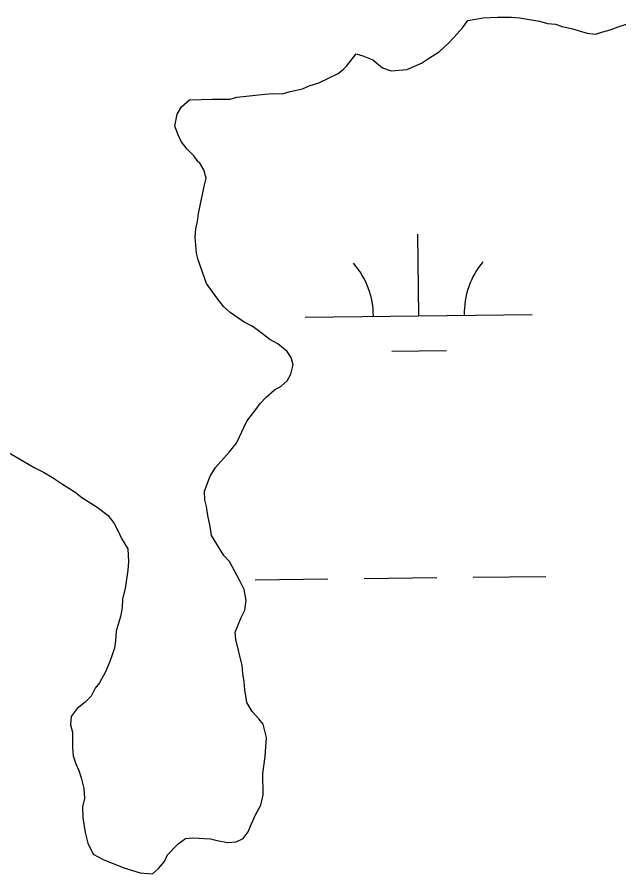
# Model space of a CAD drawing. Extents: x 3684037 to 3722149, y 433263 to 459021.
# Drawn here: x 3688328.7 to 3688593.8, y 447859.5 to 448237 of the extents above; entities that cross this region are included whole.
import ezdxf

# ---------------------------------------------------------------- set-up
doc = ezdxf.new("R2010")
doc.units = 0
doc.layers.add('V-TOPO-SHOR', color=7, linetype='Continuous')
doc.layers.add('V-WETL-SWMP', color=7, linetype='Continuous')

msp = doc.modelspace()

# ---------------------------------------------------------------- linework, layer by layer
at = {"layer": 'V-TOPO-SHOR'}
for p, q in [((3688524.9, 448232.32), (3688527.29, 448235.55)), ((3688527.29, 448235.55), (3688533.98, 448236.66)), ((3688533.98, 448236.66), (3688540.4, 448236.97)), ((3688540.4, 448236.97), (3688546.56, 448237.01)), ((3688546.56, 448237.01), (3688550.04, 448236.76)), ((3688550.04, 448236.76), (3688558.89, 448235.21)), ((3688558.89, 448235.21), (3688562.37, 448234.16)), ((3688522.51, 448229.63), (3688524.9, 448232.32)), ((3688562.37, 448234.16), (3688565.86, 448233.92)), ((3688565.86, 448233.92), (3688568.81, 448232.87)), ((3688568.81, 448232.87), (3688573.37, 448231.82)), ((3688573.37, 448231.82), (3688579.8, 448229.99)), ((3688586.76, 448230.57), (3688589.97, 448231.39)), ((3688589.97, 448231.39), (3688593.44, 448232.76)), ((3688593.44, 448232.76), (3688597.18, 448233.85)), ((3688519.05, 448225.86), (3688522.51, 448229.63)), ((3688579.8, 448229.99), (3688583.56, 448229.48)), ((3688583.56, 448229.48), (3688586.76, 448230.57)), ((3688514.79, 448221.81), (3688519.05, 448225.86)), ((3688473.87, 448215.39), (3688478.12, 448220.78)), ((3688478.12, 448220.78), (3688481.07, 448219.99)), ((3688481.07, 448219.99), (3688485.36, 448218.15)), ((3688509.99, 448218.84), (3688514.79, 448221.81)), ((3688485.36, 448218.15), (3688489.67, 448214.69)), ((3688500.38, 448213.96), (3688506.79, 448216.68)), ((3688506.79, 448216.68), (3688509.99, 448218.84)), ((3688461.6, 448208.09), (3688470.14, 448212.16)), ((3688470.14, 448212.16), (3688472.54, 448214.05)), ((3688472.54, 448214.05), (3688473.87, 448215.39)), ((3688489.67, 448214.69), (3688493.43, 448213.38)), ((3688493.43, 448213.38), (3688500.38, 448213.96)), ((3688457.32, 448206.72), (3688461.6, 448208.09)), ((3688449.04, 448204.26), (3688454.38, 448205.36)), ((3688454.38, 448205.36), (3688457.32, 448206.72)), ((3688404.61, 448200.5), (3688414.79, 448200.83)), ((3688414.79, 448200.83), (3688422.55, 448200.88)), ((3688422.55, 448200.88), (3688425.49, 448201.7)), ((3688425.49, 448201.7), (3688437.8, 448203.12)), ((3688437.8, 448203.12), (3688441.28, 448203.41)), ((3688441.28, 448203.41), (3688445.56, 448203.17)), ((3688445.56, 448203.17), (3688449.04, 448204.26)), ((3688399.3, 448194.3), (3688401.15, 448197.53)), ((3688401.15, 448197.53), (3688404.61, 448200.5)), ((3688398.26, 448188.94), (3688399.3, 448194.3)), ((3688399.62, 448185.2), (3688398.26, 448188.94)), ((3688400.98, 448182.27), (3688399.62, 448185.2)), ((3688403.68, 448178.8), (3688400.98, 448182.27)), ((3688406.64, 448175.88), (3688403.68, 448178.8)), ((3688408.54, 448173.21), (3688406.64, 448175.88)), ((3688409.07, 448172.95), (3688408.54, 448173.21)), ((3688410.97, 448169.74), (3688409.07, 448172.95)), ((3688412.06, 448166), (3688410.97, 448169.74)), ((3688408.68, 448150.45), (3688411.28, 448163.05)), ((3688411.28, 448163.05), (3688412.06, 448166)), ((3688408.17, 448146.97), (3688408.68, 448150.45)), ((3688407.38, 448143.75), (3688408.17, 448146.97)), ((3688407.14, 448140), (3688407.38, 448143.75)), ((3688407.72, 448133.04), (3688407.14, 448140)), ((3688408.54, 448130.1), (3688407.72, 448133.04)), ((3688412.09, 448119.68), (3688408.54, 448130.1)), ((3688416.68, 448113.29), (3688412.09, 448119.68)), ((3688419.65, 448109.56), (3688416.68, 448113.29)), ((3688422.61, 448106.9), (3688419.65, 448109.56)), ((3688428.8, 448102.65), (3688422.61, 448106.9)), ((3688432.29, 448100.8), (3688428.8, 448102.65)), ((3688434.98, 448098.94), (3688432.29, 448100.8)), ((3688440.09, 448094.96), (3688434.98, 448098.94)), ((3688443.58, 448093.11), (3688440.09, 448094.96)), ((3688447.62, 448089.65), (3688443.58, 448093.11)), ((3688449.51, 448086.99), (3688447.62, 448089.65)), ((3688449.29, 448079.76), (3688450.34, 448083.78)), ((3688450.34, 448083.78), (3688449.51, 448086.99)), ((3688447.7, 448076.8), (3688449.29, 448079.76)), ((3688445.04, 448074.37), (3688447.7, 448076.8)), ((3688438.38, 448069.51), (3688442.11, 448072.75)), ((3688442.11, 448072.75), (3688445.04, 448074.37)), ((3688435.72, 448066.82), (3688438.38, 448069.51)), ((3688433.86, 448064.13), (3688435.72, 448066.82)), ((3688429.88, 448059.02), (3688433.86, 448064.13)), ((3688425.39, 448049.35), (3688429.88, 448059.02)), ((3688323.4, 448046.02), (3688336.29, 448038.61)), ((3688422.2, 448045.31), (3688425.39, 448049.35)), ((3688416.08, 448038.58), (3688422.2, 448045.31)), ((3688336.29, 448038.61), (3688340.32, 448036.49)), ((3688413.7, 448034.81), (3688416.08, 448038.58)), ((3688340.32, 448036.49), (3688344.36, 448034.11)), ((3688411.33, 448028.11), (3688413.7, 448034.81)), ((3688344.36, 448034.11), (3688348.66, 448031.19)), ((3688348.66, 448031.19), (3688354.3, 448027.74)), ((3688354.3, 448027.74), (3688357.26, 448025.35)), ((3688411.36, 448024.36), (3688411.33, 448028.11)), ((3688357.26, 448025.35), (3688363.98, 448021.11)), ((3688412.18, 448021.42), (3688411.36, 448024.36)), ((3688363.98, 448021.11), (3688368.83, 448017.39)), ((3688412.74, 448017.4), (3688412.18, 448021.42)), ((3688368.83, 448017.39), (3688371.53, 448013.93)), ((3688413.84, 448012.59), (3688412.74, 448017.4)), ((3688371.53, 448013.93), (3688373.42, 448010.19)), ((3688414.4, 448008.58), (3688413.84, 448012.59)), ((3688373.42, 448010.19), (3688374.78, 448007.26)), ((3688419.81, 447999.78), (3688414.4, 448008.58)), ((3688374.78, 448007.26), (3688377.49, 448002.72)), ((3688377.49, 448002.72), (3688377.79, 447997.1)), ((3688377.79, 447997.1), (3688377.55, 447993.35)), ((3688422.24, 447997.12), (3688419.81, 447999.78)), ((3688426.85, 447988.58), (3688422.24, 447997.12)), ((3688377.55, 447993.35), (3688376.26, 447985.31)), ((3688428.74, 447984.84), (3688426.85, 447988.58)), ((3688376.26, 447985.31), (3688375.22, 447980.75)), ((3688429.58, 447980.03), (3688428.74, 447984.84)), ((3688375.22, 447980.75), (3688374.98, 447976.73)), ((3688429.07, 447975.74), (3688429.58, 447980.03)), ((3688374.98, 447976.73), (3688374.2, 447972.98)), ((3688427.48, 447972.52), (3688429.07, 447975.74)), ((3688374.2, 447972.98), (3688372.36, 447966.54)), ((3688424.85, 447966.07), (3688427.48, 447972.52)), ((3688372.36, 447966.54), (3688372.12, 447962.26)), ((3688425.13, 447962.86), (3688424.85, 447966.07)), ((3688427.88, 447951.37), (3688425.13, 447962.86)), ((3688371.61, 447959.04), (3688369.5, 447953.14)), ((3688372.12, 447962.26), (3688371.61, 447959.04)), ((3688369.5, 447953.14), (3688367.66, 447948.57)), ((3688367.66, 447948.57), (3688365.01, 447943.74)), ((3688428.17, 447947.89), (3688427.88, 447951.37)), ((3688428.73, 447944.14), (3688428.17, 447947.89)), ((3688429.02, 447940.66), (3688428.73, 447944.14)), ((3688363.15, 447941.32), (3688361.3, 447937.82)), ((3688365.01, 447943.74), (3688363.15, 447941.32)), ((3688429.86, 447935.05), (3688429.02, 447940.66)), ((3688361.3, 447937.82), (3688358.64, 447935.13)), ((3688358.64, 447935.13), (3688355.18, 447932.43)), ((3688432.3, 447931.04), (3688429.86, 447935.05)), ((3688352.52, 447928.93), (3688352.28, 447925.18)), ((3688355.18, 447932.43), (3688352.52, 447928.93)), ((3688435.26, 447927.85), (3688432.3, 447931.04)), ((3688352.28, 447925.18), (3688353.1, 447921.97)), ((3688437.15, 447925.45), (3688435.26, 447927.85)), ((3688438.53, 447919.57), (3688437.15, 447925.45)), ((3688353.1, 447921.97), (3688353.15, 447915.01)), ((3688438.05, 447911.27), (3688438.53, 447919.57)), ((3688353.15, 447915.01), (3688353.43, 447911.53)), ((3688353.43, 447911.53), (3688354.53, 447908.06)), ((3688437.02, 447903.76), (3688438.05, 447911.27)), ((3688354.53, 447908.06), (3688355.89, 447905.12)), ((3688355.89, 447905.12), (3688356.98, 447901.92)), ((3688437.08, 447894.39), (3688437.02, 447903.76)), ((3688356.98, 447901.92), (3688358.08, 447897.1)), ((3688358.08, 447897.1), (3688358.37, 447892.82)), ((3688358.37, 447892.82), (3688357.59, 447889.07)), ((3688436.04, 447889.83), (3688437.08, 447894.39)), ((3688357.59, 447889.07), (3688357.62, 447884.25)), ((3688433.92, 447885.8), (3688436.04, 447889.83)), ((3688357.62, 447884.25), (3688358.74, 447877.83)), ((3688431.81, 447881.24), (3688433.92, 447885.8)), ((3688430.49, 447878.02), (3688431.81, 447881.24)), ((3688358.74, 447877.83), (3688359.84, 447873.02)), ((3688428.37, 447875.06), (3688430.49, 447878.02)), ((3688359.84, 447873.02), (3688362.28, 447868.21)), ((3688394.95, 447867.89), (3688399.74, 447872.74)), ((3688399.74, 447872.74), (3688402.93, 447875.17)), ((3688402.93, 447875.17), (3688406.14, 447875.45)), ((3688406.14, 447875.45), (3688413.91, 447874.97)), ((3688413.91, 447874.97), (3688416.86, 447874.18)), ((3688416.86, 447874.18), (3688421.42, 447873.41)), ((3688421.42, 447873.41), (3688425.17, 447873.7)), ((3688425.17, 447873.7), (3688428.37, 447875.06)), ((3688362.28, 447868.21), (3688366.58, 447865.83)), ((3688366.58, 447865.83), (3688375.7, 447862.14)), ((3688390.97, 447861.97), (3688393.63, 447864.93)), ((3688393.63, 447864.93), (3688394.95, 447867.89)), ((3688375.7, 447862.14), (3688382.95, 447860.04)), ((3688388.31, 447859.54), (3688390.97, 447861.97)), ((3688382.95, 447860.04), (3688388.31, 447859.54))]:
    msp.add_line(p, q, dxfattribs=at)
at = {"layer": 'V-WETL-SWMP'}
for p, q in [((3688524.9, 448232.32), (3688527.29, 448235.55)), ((3688527.29, 448235.55), (3688533.98, 448236.66)), ((3688533.98, 448236.66), (3688540.4, 448236.97)), ((3688540.4, 448236.97), (3688546.56, 448237.01)), ((3688546.56, 448237.01), (3688550.04, 448236.76)), ((3688550.04, 448236.76), (3688558.89, 448235.21)), ((3688558.89, 448235.21), (3688562.37, 448234.16)), ((3688522.51, 448229.63), (3688524.9, 448232.32)), ((3688562.37, 448234.16), (3688565.86, 448233.92)), ((3688565.86, 448233.92), (3688568.81, 448232.87)), ((3688568.81, 448232.87), (3688573.37, 448231.82)), ((3688573.37, 448231.82), (3688579.8, 448229.99)), ((3688586.76, 448230.57), (3688589.97, 448231.39)), ((3688589.97, 448231.39), (3688593.44, 448232.76)), ((3688593.44, 448232.76), (3688597.18, 448233.85)), ((3688519.05, 448225.86), (3688522.51, 448229.63)), ((3688579.8, 448229.99), (3688583.56, 448229.48)), ((3688583.56, 448229.48), (3688586.76, 448230.57)), ((3688514.79, 448221.81), (3688519.05, 448225.86)), ((3688473.87, 448215.39), (3688478.12, 448220.78)), ((3688478.12, 448220.78), (3688481.07, 448219.99)), ((3688481.07, 448219.99), (3688485.36, 448218.15)), ((3688509.99, 448218.84), (3688514.79, 448221.81)), ((3688485.36, 448218.15), (3688489.67, 448214.69)), ((3688500.38, 448213.96), (3688506.79, 448216.68)), ((3688506.79, 448216.68), (3688509.99, 448218.84)), ((3688461.6, 448208.09), (3688470.14, 448212.16)), ((3688470.14, 448212.16), (3688472.54, 448214.05)), ((3688472.54, 448214.05), (3688473.87, 448215.39)), ((3688489.67, 448214.69), (3688493.43, 448213.38)), ((3688493.43, 448213.38), (3688500.38, 448213.96)), ((3688457.32, 448206.72), (3688461.6, 448208.09)), ((3688449.04, 448204.26), (3688454.38, 448205.36)), ((3688454.38, 448205.36), (3688457.32, 448206.72)), ((3688404.61, 448200.5), (3688414.79, 448200.83)), ((3688414.79, 448200.83), (3688422.55, 448200.88)), ((3688422.55, 448200.88), (3688425.49, 448201.7)), ((3688425.49, 448201.7), (3688437.8, 448203.12)), ((3688437.8, 448203.12), (3688441.28, 448203.41)), ((3688441.28, 448203.41), (3688445.56, 448203.17)), ((3688445.56, 448203.17), (3688449.04, 448204.26)), ((3688399.3, 448194.3), (3688401.15, 448197.53)), ((3688401.15, 448197.53), (3688404.61, 448200.5)), ((3688398.26, 448188.94), (3688399.3, 448194.3)), ((3688399.62, 448185.2), (3688398.26, 448188.94)), ((3688400.98, 448182.27), (3688399.62, 448185.2)), ((3688403.68, 448178.8), (3688400.98, 448182.27)), ((3688406.64, 448175.88), (3688403.68, 448178.8)), ((3688408.54, 448173.21), (3688406.64, 448175.88)), ((3688409.07, 448172.95), (3688408.54, 448173.21)), ((3688410.97, 448169.74), (3688409.07, 448172.95)), ((3688412.06, 448166), (3688410.97, 448169.74)), ((3688408.68, 448150.45), (3688411.28, 448163.05)), ((3688411.28, 448163.05), (3688412.06, 448166)), ((3688408.17, 448146.97), (3688408.68, 448150.45)), ((3688407.38, 448143.75), (3688408.17, 448146.97)), ((3688407.14, 448140), (3688407.38, 448143.75)), ((3688505.66, 448105.42), (3688505.24, 448141.42)), ((3688407.72, 448133.04), (3688407.14, 448140)), ((3688408.54, 448130.1), (3688407.72, 448133.04)), ((3688412.09, 448119.68), (3688408.54, 448130.1)), ((3688416.68, 448113.29), (3688412.09, 448119.68)), ((3688419.65, 448109.56), (3688416.68, 448113.29)), ((3688422.61, 448106.9), (3688419.65, 448109.56)), ((3688428.8, 448102.65), (3688422.61, 448106.9)), ((3688432.29, 448100.8), (3688428.8, 448102.65)), ((3688455.67, 448104.84), (3688555.66, 448106)), ((3688434.98, 448098.94), (3688432.29, 448100.8)), ((3688440.09, 448094.96), (3688434.98, 448098.94)), ((3688443.58, 448093.11), (3688440.09, 448094.96)), ((3688447.62, 448089.65), (3688443.58, 448093.11)), ((3688449.51, 448086.99), (3688447.62, 448089.65)), ((3688493.84, 448089.85), (3688517.84, 448090.13)), ((3688449.29, 448079.76), (3688450.34, 448083.78)), ((3688450.34, 448083.78), (3688449.51, 448086.99)), ((3688447.7, 448076.8), (3688449.29, 448079.76)), ((3688445.04, 448074.37), (3688447.7, 448076.8)), ((3688438.38, 448069.51), (3688442.11, 448072.75)), ((3688442.11, 448072.75), (3688445.04, 448074.37)), ((3688435.72, 448066.82), (3688438.38, 448069.51)), ((3688433.86, 448064.13), (3688435.72, 448066.82)), ((3688429.88, 448059.02), (3688433.86, 448064.13)), ((3688425.39, 448049.35), (3688429.88, 448059.02)), ((3688323.4, 448046.02), (3688336.29, 448038.61)), ((3688422.2, 448045.31), (3688425.39, 448049.35)), ((3688416.08, 448038.58), (3688422.2, 448045.31)), ((3688336.29, 448038.61), (3688340.32, 448036.49)), ((3688413.7, 448034.81), (3688416.08, 448038.58)), ((3688340.32, 448036.49), (3688344.36, 448034.11)), ((3688411.33, 448028.11), (3688413.7, 448034.81)), ((3688344.36, 448034.11), (3688348.66, 448031.19)), ((3688348.66, 448031.19), (3688354.3, 448027.74)), ((3688354.3, 448027.74), (3688357.26, 448025.35)), ((3688411.36, 448024.36), (3688411.33, 448028.11)), ((3688357.26, 448025.35), (3688363.98, 448021.11)), ((3688412.18, 448021.42), (3688411.36, 448024.36)), ((3688363.98, 448021.11), (3688368.83, 448017.39)), ((3688412.74, 448017.4), (3688412.18, 448021.42)), ((3688368.83, 448017.39), (3688371.53, 448013.93)), ((3688413.84, 448012.59), (3688412.74, 448017.4)), ((3688371.53, 448013.93), (3688373.42, 448010.19)), ((3688414.4, 448008.58), (3688413.84, 448012.59)), ((3688373.42, 448010.19), (3688374.78, 448007.26)), ((3688419.81, 447999.78), (3688414.4, 448008.58)), ((3688374.78, 448007.26), (3688377.49, 448002.72)), ((3688377.49, 448002.72), (3688377.79, 447997.1)), ((3688377.79, 447997.1), (3688377.55, 447993.35)), ((3688422.24, 447997.12), (3688419.81, 447999.78)), ((3688426.85, 447988.58), (3688422.24, 447997.12)), ((3688377.55, 447993.35), (3688376.26, 447985.31)), ((3688433.6, 447989.14), (3688465.6, 447989.51)), ((3688481.6, 447989.7), (3688513.6, 447990.07)), ((3688529.6, 447990.26), (3688561.59, 447990.63)), ((3688428.74, 447984.84), (3688426.85, 447988.58)), ((3688376.26, 447985.31), (3688375.22, 447980.75)), ((3688429.58, 447980.03), (3688428.74, 447984.84)), ((3688375.22, 447980.75), (3688374.98, 447976.73)), ((3688429.07, 447975.74), (3688429.58, 447980.03)), ((3688374.98, 447976.73), (3688374.2, 447972.98)), ((3688427.48, 447972.52), (3688429.07, 447975.74)), ((3688374.2, 447972.98), (3688372.36, 447966.54)), ((3688424.85, 447966.07), (3688427.48, 447972.52)), ((3688372.36, 447966.54), (3688372.12, 447962.26)), ((3688425.13, 447962.86), (3688424.85, 447966.07)), ((3688427.88, 447951.37), (3688425.13, 447962.86)), ((3688371.61, 447959.04), (3688369.5, 447953.14)), ((3688372.12, 447962.26), (3688371.61, 447959.04)), ((3688369.5, 447953.14), (3688367.66, 447948.57)), ((3688367.66, 447948.57), (3688365.01, 447943.74)), ((3688428.17, 447947.89), (3688427.88, 447951.37)), ((3688428.73, 447944.14), (3688428.17, 447947.89)), ((3688429.02, 447940.66), (3688428.73, 447944.14)), ((3688363.15, 447941.32), (3688361.3, 447937.82)), ((3688365.01, 447943.74), (3688363.15, 447941.32)), ((3688429.86, 447935.05), (3688429.02, 447940.66)), ((3688361.3, 447937.82), (3688358.64, 447935.13)), ((3688358.64, 447935.13), (3688355.18, 447932.43)), ((3688432.3, 447931.04), (3688429.86, 447935.05)), ((3688352.52, 447928.93), (3688352.28, 447925.18)), ((3688355.18, 447932.43), (3688352.52, 447928.93)), ((3688435.26, 447927.85), (3688432.3, 447931.04)), ((3688352.28, 447925.18), (3688353.1, 447921.97)), ((3688437.15, 447925.45), (3688435.26, 447927.85)), ((3688438.53, 447919.57), (3688437.15, 447925.45)), ((3688353.1, 447921.97), (3688353.15, 447915.01)), ((3688438.05, 447911.27), (3688438.53, 447919.57)), ((3688353.15, 447915.01), (3688353.43, 447911.53)), ((3688353.43, 447911.53), (3688354.53, 447908.06)), ((3688437.02, 447903.76), (3688438.05, 447911.27)), ((3688354.53, 447908.06), (3688355.89, 447905.12)), ((3688355.89, 447905.12), (3688356.98, 447901.92)), ((3688437.08, 447894.39), (3688437.02, 447903.76)), ((3688356.98, 447901.92), (3688358.08, 447897.1)), ((3688358.08, 447897.1), (3688358.37, 447892.82)), ((3688358.37, 447892.82), (3688357.59, 447889.07)), ((3688436.04, 447889.83), (3688437.08, 447894.39)), ((3688357.59, 447889.07), (3688357.62, 447884.25)), ((3688433.92, 447885.8), (3688436.04, 447889.83)), ((3688357.62, 447884.25), (3688358.74, 447877.83)), ((3688431.81, 447881.24), (3688433.92, 447885.8)), ((3688430.49, 447878.02), (3688431.81, 447881.24)), ((3688358.74, 447877.83), (3688359.84, 447873.02)), ((3688428.37, 447875.06), (3688430.49, 447878.02)), ((3688359.84, 447873.02), (3688362.28, 447868.21)), ((3688394.95, 447867.89), (3688399.74, 447872.74)), ((3688399.74, 447872.74), (3688402.93, 447875.17)), ((3688402.93, 447875.17), (3688406.14, 447875.45)), ((3688406.14, 447875.45), (3688413.91, 447874.97)), ((3688413.91, 447874.97), (3688416.86, 447874.18)), ((3688416.86, 447874.18), (3688421.42, 447873.41)), ((3688421.42, 447873.41), (3688425.17, 447873.7)), ((3688425.17, 447873.7), (3688428.37, 447875.06)), ((3688362.28, 447868.21), (3688366.58, 447865.83)), ((3688366.58, 447865.83), (3688375.7, 447862.14)), ((3688390.97, 447861.97), (3688393.63, 447864.93)), ((3688393.63, 447864.93), (3688394.95, 447867.89)), ((3688375.7, 447862.14), (3688382.95, 447860.04)), ((3688388.31, 447859.54), (3688390.97, 447861.97)), ((3688382.95, 447860.04), (3688388.31, 447859.54))]:
    msp.add_line(p, q, dxfattribs=at)
for centre, start, end in [((3688560.9, 448106.54), 139.8949, 181.4385), ((3688450.42, 448105.25), 359.8949, 41.4385)]:
    msp.add_arc(centre, 35.25, start, end, dxfattribs=at)

doc.saveas('drawing.dxf')
